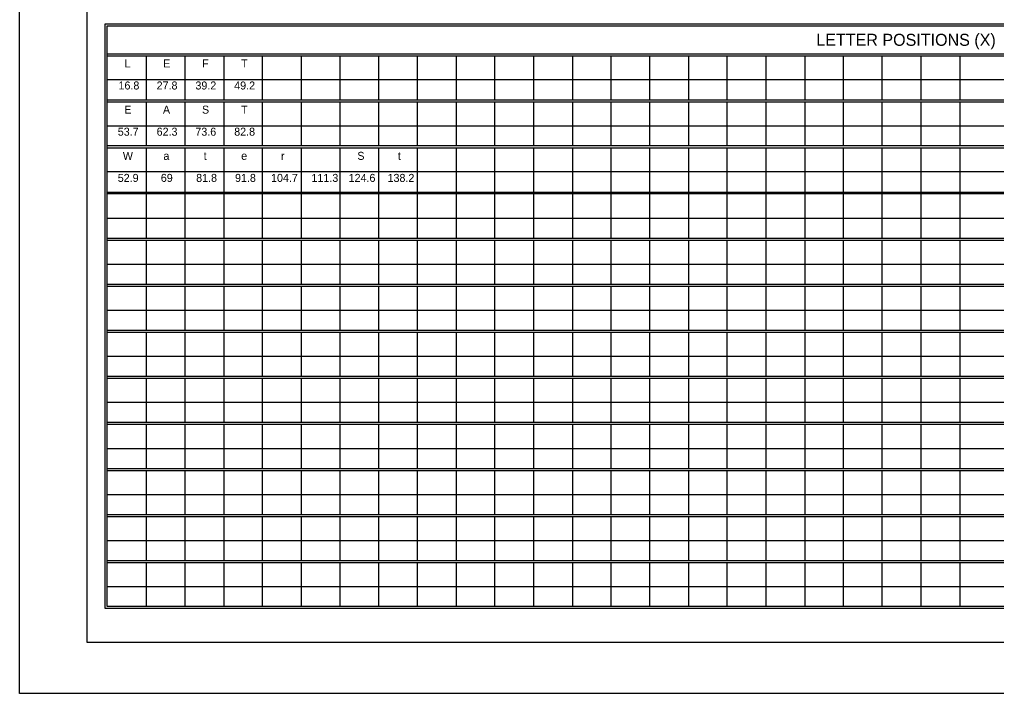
# Model space of a CAD drawing. Extents: x 1806251 to 1809821, y 414895 to 422886.
# Drawn here: x 1809672.14 to 1809679.34, y 415155.97 to 415160.94 of the extents above; entities that cross this region are included whole.
import ezdxf

# ---------------------------------------------------------------- set-up
doc = ezdxf.new("R2010")
doc.units = 0
doc.layers.add('GSSHT', color=7, linetype='Continuous')

msp = doc.modelspace()

# ---------------------------------------------------------------- linework, layer by layer
at = {"layer": 'GSSHT'}
for p, q in [((1809672.1353, 415155.9724), (1809672.1353, 415164.2262)), ((1809672.782, 415160.6884), (1809684.4909, 415160.6884)), ((1809672.782, 415160.6736), (1809684.4909, 415160.6736)), ((1809673.0685, 415160.6736), (1809673.0685, 415160.3488)), ((1809673.3549, 415160.6736), (1809673.3549, 415160.3488)), ((1809673.6414, 415160.6736), (1809673.6414, 415160.3488)), ((1809673.9249, 415160.6736), (1809673.9249, 415160.3488)), ((1809674.2113, 415160.6736), (1809674.2113, 415160.3488)), ((1809674.4977, 415160.6736), (1809674.4977, 415160.3488)), ((1809674.7812, 415160.6736), (1809674.7812, 415160.3488)), ((1809675.0677, 415160.6736), (1809675.0677, 415160.3488)), ((1809675.3541, 415160.6736), (1809675.3541, 415160.3488)), ((1809675.6376, 415160.6736), (1809675.6376, 415160.3488)), ((1809675.9241, 415160.6736), (1809675.9241, 415160.3488)), ((1809676.2105, 415160.6736), (1809676.2105, 415160.3488)), ((1809676.494, 415160.6736), (1809676.494, 415160.3488)), ((1809676.7805, 415160.6736), (1809676.7805, 415160.3488)), ((1809677.0669, 415160.6736), (1809677.0669, 415160.3488)), ((1809677.3504, 415160.6736), (1809677.3504, 415160.3488)), ((1809677.6368, 415160.6736), (1809677.6368, 415160.3488)), ((1809677.9233, 415160.6736), (1809677.9233, 415160.3488)), ((1809678.2068, 415160.6736), (1809678.2068, 415160.3488)), ((1809678.4932, 415160.6736), (1809678.4932, 415160.3488)), ((1809678.7797, 415160.6736), (1809678.7797, 415160.3488)), ((1809679.0661, 415160.6736), (1809679.0661, 415160.3488)), ((1809672.782, 415160.4994), (1809683.6315, 415160.4994)), ((1809672.782, 415160.3488), (1809684.4909, 415160.3488)), ((1809672.782, 415160.334), (1809684.4909, 415160.334)), ((1809673.0685, 415160.334), (1809673.0685, 415160.0122)), ((1809673.3549, 415160.334), (1809673.3549, 415160.0122)), ((1809673.6414, 415160.334), (1809673.6414, 415160.0122)), ((1809673.9249, 415160.334), (1809673.9249, 415160.0122)), ((1809674.2113, 415160.334), (1809674.2113, 415160.0122)), ((1809674.4977, 415160.334), (1809674.4977, 415160.0122)), ((1809674.7812, 415160.334), (1809674.7812, 415160.0122)), ((1809675.0677, 415160.334), (1809675.0677, 415160.0122)), ((1809675.3541, 415160.334), (1809675.3541, 415160.0122)), ((1809675.6376, 415160.334), (1809675.6376, 415160.0122)), ((1809675.9241, 415160.334), (1809675.9241, 415160.0122)), ((1809676.2105, 415160.334), (1809676.2105, 415160.0122)), ((1809676.494, 415160.334), (1809676.494, 415160.0122)), ((1809676.7805, 415160.334), (1809676.7805, 415160.0122)), ((1809677.0669, 415160.334), (1809677.0669, 415160.0122)), ((1809677.3504, 415160.334), (1809677.3504, 415160.0122)), ((1809677.6368, 415160.334), (1809677.6368, 415160.0122)), ((1809677.9233, 415160.334), (1809677.9233, 415160.0122)), ((1809678.2068, 415160.334), (1809678.2068, 415160.0122)), ((1809678.4932, 415160.334), (1809678.4932, 415160.0122)), ((1809678.7797, 415160.334), (1809678.7797, 415160.0122)), ((1809679.0661, 415160.334), (1809679.0661, 415160.0122)), ((1809672.782, 415160.1569), (1809683.6315, 415160.1569)), ((1809672.782, 415160.0122), (1809684.4909, 415160.0122)), ((1809672.782, 415159.9944), (1809684.4909, 415159.9944)), ((1809673.0685, 415159.9944), (1809673.0685, 415159.6696)), ((1809673.3549, 415159.9944), (1809673.3549, 415159.6696)), ((1809673.6414, 415159.9944), (1809673.6414, 415159.6696)), ((1809673.9249, 415159.9944), (1809673.9249, 415159.6696)), ((1809674.2113, 415159.9944), (1809674.2113, 415159.6696)), ((1809674.4977, 415159.9944), (1809674.4977, 415159.6696)), ((1809674.7812, 415159.9944), (1809674.7812, 415159.6696)), ((1809675.0677, 415159.9944), (1809675.0677, 415159.6696)), ((1809675.3541, 415159.9944), (1809675.3541, 415159.6696)), ((1809675.6376, 415159.9944), (1809675.6376, 415159.6696)), ((1809675.9241, 415159.9944), (1809675.9241, 415159.6696)), ((1809676.2105, 415159.9944), (1809676.2105, 415159.6696)), ((1809676.494, 415159.9944), (1809676.494, 415159.6696)), ((1809676.7805, 415159.9944), (1809676.7805, 415159.6696)), ((1809677.0669, 415159.9944), (1809677.0669, 415159.6696)), ((1809677.3504, 415159.9944), (1809677.3504, 415159.6696)), ((1809677.6368, 415159.9944), (1809677.6368, 415159.6696)), ((1809677.9233, 415159.9944), (1809677.9233, 415159.6696)), ((1809678.2068, 415159.9944), (1809678.2068, 415159.6696)), ((1809678.4932, 415159.9944), (1809678.4932, 415159.6696)), ((1809678.7797, 415159.9944), (1809678.7797, 415159.6696)), ((1809679.0661, 415159.9944), (1809679.0661, 415159.6696)), ((1809672.782, 415159.8202), (1809683.6315, 415159.8202)), ((1809672.782, 415159.6696), (1809684.4909, 415159.6696)), ((1809672.782, 415159.6578), (1809684.4909, 415159.6578)), ((1809673.0685, 415159.6578), (1809673.0685, 415159.33)), ((1809673.3549, 415159.6578), (1809673.3549, 415159.33)), ((1809673.6414, 415159.6578), (1809673.6414, 415159.33)), ((1809673.9249, 415159.6578), (1809673.9249, 415159.33)), ((1809674.2113, 415159.6578), (1809674.2113, 415159.33)), ((1809674.4977, 415159.6578), (1809674.4977, 415159.33)), ((1809674.7812, 415159.6578), (1809674.7812, 415159.33)), ((1809675.0677, 415159.6578), (1809675.0677, 415159.33)), ((1809675.3541, 415159.6578), (1809675.3541, 415159.33)), ((1809675.6376, 415159.6578), (1809675.6376, 415159.33)), ((1809675.9241, 415159.6578), (1809675.9241, 415159.33)), ((1809676.2105, 415159.6578), (1809676.2105, 415159.33)), ((1809676.494, 415159.6578), (1809676.494, 415159.33)), ((1809676.7805, 415159.6578), (1809676.7805, 415159.33)), ((1809677.0669, 415159.6578), (1809677.0669, 415159.33)), ((1809677.3504, 415159.6578), (1809677.3504, 415159.33)), ((1809677.6368, 415159.6578), (1809677.6368, 415159.33)), ((1809677.9233, 415159.6578), (1809677.9233, 415159.33)), ((1809678.2068, 415159.6578), (1809678.2068, 415159.33)), ((1809678.4932, 415159.6578), (1809678.4932, 415159.33)), ((1809678.7797, 415159.6578), (1809678.7797, 415159.33)), ((1809679.0661, 415159.6578), (1809679.0661, 415159.33)), ((1809672.782, 415159.4777), (1809683.6315, 415159.4777)), ((1809672.782, 415159.33), (1809684.4909, 415159.33)), ((1809672.782, 415159.3152), (1809684.4909, 415159.3152)), ((1809673.0685, 415159.3152), (1809673.0685, 415158.9904)), ((1809673.3549, 415159.3152), (1809673.3549, 415158.9904)), ((1809673.6414, 415159.3152), (1809673.6414, 415158.9904)), ((1809673.9249, 415159.3152), (1809673.9249, 415158.9904)), ((1809674.2113, 415159.3152), (1809674.2113, 415158.9904)), ((1809674.4977, 415159.3152), (1809674.4977, 415158.9904)), ((1809674.7812, 415159.3152), (1809674.7812, 415158.9904)), ((1809675.0677, 415159.3152), (1809675.0677, 415158.9904)), ((1809675.3541, 415159.3152), (1809675.3541, 415158.9904)), ((1809675.6376, 415159.3152), (1809675.6376, 415158.9904)), ((1809675.9241, 415159.3152), (1809675.9241, 415158.9904)), ((1809676.2105, 415159.3152), (1809676.2105, 415158.9904)), ((1809676.494, 415159.3152), (1809676.494, 415158.9904)), ((1809676.7805, 415159.3152), (1809676.7805, 415158.9904)), ((1809677.0669, 415159.3152), (1809677.0669, 415158.9904)), ((1809677.3504, 415159.3152), (1809677.3504, 415158.9904)), ((1809677.6368, 415159.3152), (1809677.6368, 415158.9904)), ((1809677.9233, 415159.3152), (1809677.9233, 415158.9904)), ((1809678.2068, 415159.3152), (1809678.2068, 415158.9904)), ((1809678.4932, 415159.3152), (1809678.4932, 415158.9904)), ((1809678.7797, 415159.3152), (1809678.7797, 415158.9904)), ((1809679.0661, 415159.3152), (1809679.0661, 415158.9904)), ((1809672.782, 415159.138), (1809683.6315, 415159.138)), ((1809672.782, 415158.9904), (1809684.4909, 415158.9904)), ((1809672.782, 415158.9756), (1809684.4909, 415158.9756)), ((1809673.0685, 415158.9756), (1809673.0685, 415158.6508)), ((1809673.3549, 415158.9756), (1809673.3549, 415158.6508)), ((1809673.6414, 415158.9756), (1809673.6414, 415158.6508)), ((1809673.9249, 415158.9756), (1809673.9249, 415158.6508)), ((1809674.2113, 415158.9756), (1809674.2113, 415158.6508)), ((1809674.4977, 415158.9756), (1809674.4977, 415158.6508)), ((1809674.7812, 415158.9756), (1809674.7812, 415158.6508)), ((1809675.0677, 415158.9756), (1809675.0677, 415158.6508)), ((1809675.3541, 415158.9756), (1809675.3541, 415158.6508)), ((1809675.6376, 415158.9756), (1809675.6376, 415158.6508)), ((1809675.9241, 415158.9756), (1809675.9241, 415158.6508)), ((1809676.2105, 415158.9756), (1809676.2105, 415158.6508)), ((1809676.494, 415158.9756), (1809676.494, 415158.6508)), ((1809676.7805, 415158.9756), (1809676.7805, 415158.6508)), ((1809677.0669, 415158.9756), (1809677.0669, 415158.6508)), ((1809677.3504, 415158.9756), (1809677.3504, 415158.6508)), ((1809677.6368, 415158.9756), (1809677.6368, 415158.6508)), ((1809677.9233, 415158.9756), (1809677.9233, 415158.6508)), ((1809678.2068, 415158.9756), (1809678.2068, 415158.6508)), ((1809678.4932, 415158.9756), (1809678.4932, 415158.6508)), ((1809678.7797, 415158.9756), (1809678.7797, 415158.6508)), ((1809679.0661, 415158.9756), (1809679.0661, 415158.6508)), ((1809672.782, 415158.7984), (1809683.6315, 415158.7984)), ((1809672.782, 415158.6508), (1809684.4909, 415158.6508)), ((1809672.782, 415158.636), (1809684.4909, 415158.636)), ((1809673.0685, 415158.636), (1809673.0685, 415158.3112)), ((1809673.3549, 415158.636), (1809673.3549, 415158.3112)), ((1809673.6414, 415158.636), (1809673.6414, 415158.3112)), ((1809673.9249, 415158.636), (1809673.9249, 415158.3112)), ((1809674.2113, 415158.636), (1809674.2113, 415158.3112)), ((1809674.4977, 415158.636), (1809674.4977, 415158.3112)), ((1809674.7812, 415158.636), (1809674.7812, 415158.3112)), ((1809675.0677, 415158.636), (1809675.0677, 415158.3112)), ((1809675.3541, 415158.636), (1809675.3541, 415158.3112)), ((1809675.6376, 415158.636), (1809675.6376, 415158.3112)), ((1809675.9241, 415158.636), (1809675.9241, 415158.3112)), ((1809676.2105, 415158.636), (1809676.2105, 415158.3112)), ((1809676.494, 415158.636), (1809676.494, 415158.3112)), ((1809676.7805, 415158.636), (1809676.7805, 415158.3112)), ((1809677.0669, 415158.636), (1809677.0669, 415158.3112)), ((1809677.3504, 415158.636), (1809677.3504, 415158.3112)), ((1809677.6368, 415158.636), (1809677.6368, 415158.3112)), ((1809677.9233, 415158.636), (1809677.9233, 415158.3112)), ((1809678.2068, 415158.636), (1809678.2068, 415158.3112)), ((1809678.4932, 415158.636), (1809678.4932, 415158.3112)), ((1809678.7797, 415158.636), (1809678.7797, 415158.3112)), ((1809679.0661, 415158.636), (1809679.0661, 415158.3112)), ((1809672.782, 415158.4588), (1809683.6315, 415158.4588)), ((1809672.782, 415158.3112), (1809684.4909, 415158.3112)), ((1809672.782, 415158.2964), (1809684.4909, 415158.2964)), ((1809673.0685, 415158.2964), (1809673.0685, 415157.9716)), ((1809673.3549, 415158.2964), (1809673.3549, 415157.9716)), ((1809673.6414, 415158.2964), (1809673.6414, 415157.9716)), ((1809673.9249, 415158.2964), (1809673.9249, 415157.9716)), ((1809674.2113, 415158.2964), (1809674.2113, 415157.9716)), ((1809674.4977, 415158.2964), (1809674.4977, 415157.9716)), ((1809674.7812, 415158.2964), (1809674.7812, 415157.9716)), ((1809675.0677, 415158.2964), (1809675.0677, 415157.9716)), ((1809675.3541, 415158.2964), (1809675.3541, 415157.9716)), ((1809675.6376, 415158.2964), (1809675.6376, 415157.9716)), ((1809675.9241, 415158.2964), (1809675.9241, 415157.9716)), ((1809676.2105, 415158.2964), (1809676.2105, 415157.9716)), ((1809676.494, 415158.2964), (1809676.494, 415157.9716)), ((1809676.7805, 415158.2964), (1809676.7805, 415157.9716)), ((1809677.0669, 415158.2964), (1809677.0669, 415157.9716)), ((1809677.3504, 415158.2964), (1809677.3504, 415157.9716)), ((1809677.6368, 415158.2964), (1809677.6368, 415157.9716)), ((1809677.9233, 415158.2964), (1809677.9233, 415157.9716)), ((1809678.2068, 415158.2964), (1809678.2068, 415157.9716)), ((1809678.4932, 415158.2964), (1809678.4932, 415157.9716)), ((1809678.7797, 415158.2964), (1809678.7797, 415157.9716)), ((1809679.0661, 415158.2964), (1809679.0661, 415157.9716)), ((1809672.782, 415158.1192), (1809683.6315, 415158.1192)), ((1809672.782, 415157.9716), (1809684.4909, 415157.9716)), ((1809672.782, 415157.9568), (1809684.4909, 415157.9568)), ((1809673.0685, 415157.9568), (1809673.0685, 415157.632)), ((1809673.3549, 415157.9568), (1809673.3549, 415157.632)), ((1809673.6414, 415157.9568), (1809673.6414, 415157.632)), ((1809673.9249, 415157.9568), (1809673.9249, 415157.632)), ((1809674.2113, 415157.9568), (1809674.2113, 415157.632)), ((1809674.4977, 415157.9568), (1809674.4977, 415157.632)), ((1809674.7812, 415157.9568), (1809674.7812, 415157.632)), ((1809675.0677, 415157.9568), (1809675.0677, 415157.632)), ((1809675.3541, 415157.9568), (1809675.3541, 415157.632)), ((1809675.6376, 415157.9568), (1809675.6376, 415157.632)), ((1809675.9241, 415157.9568), (1809675.9241, 415157.632)), ((1809676.2105, 415157.9568), (1809676.2105, 415157.632)), ((1809676.494, 415157.9568), (1809676.494, 415157.632)), ((1809676.7805, 415157.9568), (1809676.7805, 415157.632)), ((1809677.0669, 415157.9568), (1809677.0669, 415157.632)), ((1809677.3504, 415157.9568), (1809677.3504, 415157.632)), ((1809677.6368, 415157.9568), (1809677.6368, 415157.632)), ((1809677.9233, 415157.9568), (1809677.9233, 415157.632)), ((1809678.2068, 415157.9568), (1809678.2068, 415157.632)), ((1809678.4932, 415157.9568), (1809678.4932, 415157.632)), ((1809678.7797, 415157.9568), (1809678.7797, 415157.632)), ((1809679.0661, 415157.9568), (1809679.0661, 415157.632)), ((1809672.782, 415157.7796), (1809683.6315, 415157.7796)), ((1809672.782, 415157.632), (1809684.4909, 415157.632)), ((1809672.782, 415157.6172), (1809684.4909, 415157.6172)), ((1809673.0685, 415157.6172), (1809673.0685, 415157.2924)), ((1809673.3549, 415157.6172), (1809673.3549, 415157.2924)), ((1809673.6414, 415157.6172), (1809673.6414, 415157.2924)), ((1809673.9249, 415157.6172), (1809673.9249, 415157.2924)), ((1809674.2113, 415157.6172), (1809674.2113, 415157.2924)), ((1809674.4977, 415157.6172), (1809674.4977, 415157.2924)), ((1809674.7812, 415157.6172), (1809674.7812, 415157.2924)), ((1809675.0677, 415157.6172), (1809675.0677, 415157.2924)), ((1809675.3541, 415157.6172), (1809675.3541, 415157.2924)), ((1809675.6376, 415157.6172), (1809675.6376, 415157.2924)), ((1809675.9241, 415157.6172), (1809675.9241, 415157.2924)), ((1809676.2105, 415157.6172), (1809676.2105, 415157.2924)), ((1809676.494, 415157.6172), (1809676.494, 415157.2924)), ((1809676.7805, 415157.6172), (1809676.7805, 415157.2924)), ((1809677.0669, 415157.6172), (1809677.0669, 415157.2924)), ((1809677.3504, 415157.6172), (1809677.3504, 415157.2924)), ((1809677.6368, 415157.6172), (1809677.6368, 415157.2924)), ((1809677.9233, 415157.6172), (1809677.9233, 415157.2924)), ((1809678.2068, 415157.6172), (1809678.2068, 415157.2924)), ((1809678.4932, 415157.6172), (1809678.4932, 415157.2924)), ((1809678.7797, 415157.6172), (1809678.7797, 415157.2924)), ((1809679.0661, 415157.6172), (1809679.0661, 415157.2924)), ((1809672.782, 415157.44), (1809683.6315, 415157.44)), ((1809672.782, 415157.2924), (1809684.4909, 415157.2924)), ((1809672.782, 415157.2776), (1809684.4909, 415157.2776)), ((1809673.0685, 415157.2776), (1809673.0685, 415156.9528)), ((1809673.3549, 415157.2776), (1809673.3549, 415156.9528)), ((1809673.6414, 415157.2776), (1809673.6414, 415156.9528)), ((1809673.9249, 415157.2776), (1809673.9249, 415156.9528)), ((1809674.2113, 415157.2776), (1809674.2113, 415156.9528)), ((1809674.4977, 415157.2776), (1809674.4977, 415156.9528)), ((1809674.7812, 415157.2776), (1809674.7812, 415156.9528)), ((1809675.0677, 415157.2776), (1809675.0677, 415156.9528)), ((1809675.3541, 415157.2776), (1809675.3541, 415156.9528)), ((1809675.6376, 415157.2776), (1809675.6376, 415156.9528)), ((1809675.9241, 415157.2776), (1809675.9241, 415156.9528)), ((1809676.2105, 415157.2776), (1809676.2105, 415156.9528)), ((1809676.494, 415157.2776), (1809676.494, 415156.9528)), ((1809676.7805, 415157.2776), (1809676.7805, 415156.9528)), ((1809677.0669, 415157.2776), (1809677.0669, 415156.9528)), ((1809677.3504, 415157.2776), (1809677.3504, 415156.9528)), ((1809677.6368, 415157.2776), (1809677.6368, 415156.9528)), ((1809677.9233, 415157.2776), (1809677.9233, 415156.9528)), ((1809678.2068, 415157.2776), (1809678.2068, 415156.9528)), ((1809678.4932, 415157.2776), (1809678.4932, 415156.9528)), ((1809678.7797, 415157.2776), (1809678.7797, 415156.9528)), ((1809679.0661, 415157.2776), (1809679.0661, 415156.9528)), ((1809672.782, 415157.1004), (1809683.6315, 415157.1004)), ((1809672.782, 415156.9528), (1809684.4909, 415156.9528)), ((1809672.782, 415156.938), (1809684.4909, 415156.938)), ((1809673.0685, 415156.938), (1809673.0685, 415156.6132)), ((1809673.3549, 415156.938), (1809673.3549, 415156.6132)), ((1809673.6414, 415156.938), (1809673.6414, 415156.6132)), ((1809673.9249, 415156.938), (1809673.9249, 415156.6132)), ((1809674.2113, 415156.938), (1809674.2113, 415156.6132)), ((1809674.4977, 415156.938), (1809674.4977, 415156.6132)), ((1809674.7812, 415156.938), (1809674.7812, 415156.6132)), ((1809675.0677, 415156.938), (1809675.0677, 415156.6132)), ((1809675.3541, 415156.938), (1809675.3541, 415156.6132)), ((1809675.6376, 415156.938), (1809675.6376, 415156.6132)), ((1809675.9241, 415156.938), (1809675.9241, 415156.6132)), ((1809676.2105, 415156.938), (1809676.2105, 415156.6132)), ((1809676.494, 415156.938), (1809676.494, 415156.6132)), ((1809676.7805, 415156.938), (1809676.7805, 415156.6132)), ((1809677.0669, 415156.938), (1809677.0669, 415156.6132)), ((1809677.3504, 415156.938), (1809677.3504, 415156.6132)), ((1809677.6368, 415156.938), (1809677.6368, 415156.6132)), ((1809677.9233, 415156.938), (1809677.9233, 415156.6132)), ((1809678.2068, 415156.938), (1809678.2068, 415156.6132)), ((1809678.4932, 415156.938), (1809678.4932, 415156.6132)), ((1809678.7797, 415156.938), (1809678.7797, 415156.6132)), ((1809679.0661, 415156.938), (1809679.0661, 415156.6132)), ((1809672.782, 415156.7608), (1809683.6315, 415156.7608)), ((1809684.8895, 415155.9724), (1809672.1353, 415155.9724))]:
    msp.add_line(p, q, dxfattribs=at)
for points in [[(1809672.6344, 415163.8511), (1809684.6385, 415163.8511), (1809684.6385, 415156.3474), (1809672.6344, 415156.3474)], [(1809672.7673, 415160.9099), (1809684.5056, 415160.9099), (1809684.5056, 415156.5984), (1809672.7673, 415156.5984)], [(1809672.782, 415160.8951), (1809684.4909, 415160.8951), (1809684.4909, 415156.6132), (1809672.782, 415156.6132)]]:
    msp.add_lwpolyline(points, close=True, dxfattribs=at)

# ---------------------------------------------------------------- texts
for s, height, p in [('LETTER POSITIONS (X)', 0.088592, (1809678.0089, 415160.7475)), ('L', 0.059, (1809672.9099, 415160.5882)), ('E', 0.059, (1809673.1944, 415160.5882)), ('F', 0.059, (1809673.4814, 415160.5882)), ('T', 0.059, (1809673.7684, 415160.5882)), ('16.8', 0.05903, (1809672.8649, 415160.4255)), ('27.8', 0.05903, (1809673.1459, 415160.4255)), ('39.2', 0.05903, (1809673.4319, 415160.4255)), ('49.2', 0.05903, (1809673.7179, 415160.4255)), ('E', 0.059, (1809672.9079, 415160.2474)), ('A', 0.059, (1809673.1924, 415160.2474)), ('S', 0.059, (1809673.4804, 415160.2474)), ('T', 0.059, (1809673.7684, 415160.2474)), ('53.7', 0.05903, (1809672.8594, 415160.0848)), ('62.3', 0.05903, (1809673.1459, 415160.0848)), ('73.6', 0.05903, (1809673.4314, 415160.0848)), ('82.8', 0.05903, (1809673.7179, 415160.0848)), ('W', 0.059, (1809672.8969, 415159.9067)), ('a', 0.059, (1809673.1959, 415159.9067)), ('t', 0.059, (1809673.4929, 415159.9067)), ('e', 0.059, (1809673.7694, 415159.9067)), ('r', 0.059, (1809674.0634, 415159.9067)), ('S', 0.059, (1809674.6254, 415159.9067)), ('t', 0.059, (1809674.9239, 415159.9067)), ('52.9', 0.05903, (1809672.8594, 415159.7441)), ('69', 0.05903, (1809673.1769, 415159.7441)), ('81.8', 0.05903, (1809673.4374, 415159.7441)), ('91.8', 0.05903, (1809673.7239, 415159.7441)), ('104.7', 0.05903, (1809673.9894, 415159.7441)), ('111.3', 0.05903, (1809674.2874, 415159.7441)), ('124.6', 0.05903, (1809674.5614, 415159.7441)), ('138.2', 0.05903, (1809674.8484, 415159.7441))]:
    msp.add_text(s, height=height, dxfattribs=at).set_placement(p)

doc.saveas('drawing.dxf')
